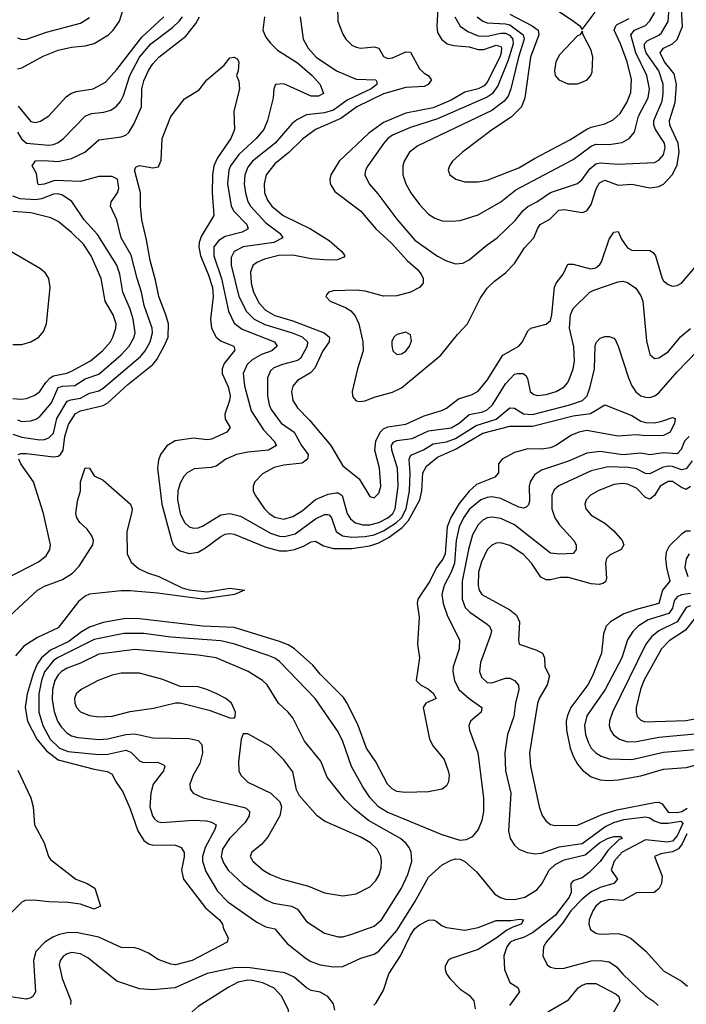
# Model space of a CAD drawing. Header units: inches. Extents: x 1305375 to 1407406, y 744550 to 841633.
# Tile 437 of 509: x 1373440 to 1376391, y 831215 to 835577. Entities that reach past the tile are written whole.
import ezdxf

# ---------------------------------------------------------------- set-up
doc = ezdxf.new("R2010")
doc.units = ezdxf.units.IN
doc.header["$MEASUREMENT"] = 0
doc.layers.add('B3873', color=7, linetype='Continuous')

msp = doc.modelspace()

# ---------------------------------------------------------------- linework, layer by layer
at = {"layer": 'B3873', "color": 5}
for points, elevation in [([(1375292.8, 835652.8), (1375287.5, 835547.5), (1375290, 835519.5), (1375306.9, 835490), (1375332.3, 835470), (1375361.8, 835461.8), (1375430, 835457), (1375470, 835444.5), (1375495, 835445), (1375550, 835463.3), (1375570, 835458.3), (1375572.7, 835452.7), (1375572.1, 835430), (1375565.9, 835410), (1375510, 835299.3), (1375496.3, 835283.7), (1375470, 835270.7), (1375410, 835255.2), (1375350, 835220.2), (1375270, 835186.5), (1375150, 835162.3), (1375050, 835120.9), (1374986.3, 835073.7), (1374855, 834950), (1374817.6, 834890), (1374813.2, 834870), (1374815.2, 834850), (1374835.9, 834815.9), (1374949.3, 834729.3), (1375016.8, 834650), (1375086.5, 834586.5), (1375155.7, 834510), (1375200.8, 834470), (1375217.5, 834450), (1375225.9, 834430), (1375225.8, 834410), (1375210.1, 834389.9), (1375169.7, 834370.3), (1375110, 834354), (1375050, 834351.9), (1374970, 834373.5), (1374930, 834378.8), (1374830, 834375.4), (1374807.3, 834370), (1374799.9, 834360.1), (1374794.9, 834350), (1374814.4, 834330), (1374882.1, 834302.1), (1374906.6, 834286.6), (1374925.1, 834265.1), (1374941.2, 834230), (1374958.7, 834150), (1374960.5, 834110), (1374935.4, 834030), (1374912.4, 833930), (1374913.4, 833910), (1374919.9, 833899.9), (1374930, 833889), (1374945.9, 833885.9), (1374970, 833888.8), (1375010, 833905.2), (1375090, 833926.9), (1375130, 833946.5), (1375304.8, 834090), (1375377.8, 834182.2), (1375423.2, 834230), (1375477.9, 834342.1), (1375510, 834386.9), (1375541.6, 834418.4), (1375590, 834455.2), (1375630, 834496.1), (1375674.6, 834565.4), (1375716.8, 834610), (1375732.1, 834650), (1375744.7, 834670), (1375787.5, 834692.5), (1375827.5, 834732.5), (1375850, 834735.6), (1375930, 834722.8), (1375950, 834730.2), (1375970, 834758.5), (1375992.7, 834827.3), (1376006.5, 834853.5), (1376030, 834866.1), (1376090, 834843.9), (1376150, 834847.5), (1376230, 834831.3), (1376270, 834838.1), (1376290, 834847.4), (1376330, 834891), (1376350, 834933.6), (1376359.9, 834990), (1376354.4, 835030), (1376317.9, 835110), (1376316.2, 835130), (1376341.1, 835210), (1376348, 835290), (1376336.9, 835336.9), (1376294.9, 835390), (1376274.6, 835430), (1376289.9, 835450), (1376329.9, 835470), (1376350.4, 835489.6), (1376373.8, 835546.2), (1376368.6, 835650)], 1320), ([(1375367, 835590), (1375390, 835548.2), (1375423.8, 835523.8), (1375470, 835505.3), (1375510, 835503.1), (1375570, 835517.5), (1375590, 835516.6), (1375608.3, 835508.3), (1375617.7, 835497.7), (1375623, 835490), (1375624.9, 835470), (1375602.9, 835397.2), (1375556.9, 835283.1), (1375531.9, 835248.1), (1375510, 835234), (1375290, 835137.4), (1375170, 835099.2), (1375090, 835064.7), (1375069.6, 835050), (1375052.3, 835030), (1374980.9, 834930), (1374971, 834910), (1374968.8, 834888.8), (1374987.6, 834850), (1375026, 834806), (1375110, 834692.8), (1375190, 834600.1), (1375290, 834528.7), (1375330, 834508.4), (1375370, 834495.8), (1375402.2, 834497.8), (1375430, 834512.6), (1375510, 834579.8), (1375553.8, 834610), (1375633.2, 834686.8), (1375668.7, 834731.3), (1375690, 834749.1), (1375730, 834769.6), (1375790, 834810.9), (1375910, 834851.5), (1375930, 834868.7), (1375964.4, 834915.6), (1375990, 834937.9), (1376010, 834943.2), (1376090, 834936.9), (1376250, 834944.2), (1376270, 834953.8), (1376290, 834978.4), (1376297.8, 835010), (1376294.3, 835030), (1376254.5, 835090), (1376246.8, 835110), (1376248, 835130), (1376283.7, 835216.3), (1376289.3, 835250), (1376289.2, 835290.8), (1376269.9, 835350), (1376213.7, 835430), (1376206, 835454), (1376206.4, 835470), (1376217.3, 835482.7), (1376270, 835507.5), (1376281.5, 835518.5), (1376311, 835569), (1376316.8, 835650)], 1340), ([(1373430, 835358.9), (1373450, 835363.6), (1373544.7, 835415.3), (1373610, 835441.3), (1373670, 835455.5), (1373730, 835460.8), (1373770, 835471.5), (1373833.4, 835510), (1373854.8, 835530), (1373882.3, 835570), (1373897.2, 835617.2)], 1320), ([(1374846.7, 835630), (1374848.9, 835570), (1374870, 835512.6), (1374883.4, 835490), (1374910, 835464.2), (1374930, 835454.5), (1374950, 835450.1), (1375010, 835456.9), (1375030, 835450.4), (1375050, 835414), (1375070, 835404.2), (1375090, 835407.7), (1375150, 835433.6), (1375170, 835433.5), (1375210, 835358.7), (1375230, 835339.6), (1375249.1, 835330), (1375262.7, 835310), (1375248.5, 835290), (1375230, 835280.8), (1375150, 835276.4), (1375050, 835248.1), (1374932.1, 835190), (1374861.2, 835138.8), (1374749.5, 835090.5), (1374692.2, 835047.8), (1374632.1, 834987.9), (1374570, 834938.8), (1374531.8, 834890), (1374522.2, 834850), (1374524.6, 834810), (1374536.9, 834776.9), (1374556.6, 834750), (1374607.1, 834710), (1374727.1, 834650), (1374810, 834597.9), (1374866.9, 834550), (1374879, 834530), (1374875.1, 834524.9), (1374847.5, 834512.5), (1374809.2, 834510.8), (1374730, 834517.2), (1374650, 834533.8), (1374587.9, 834532.1), (1374524.3, 834515.7), (1374490, 834501.7), (1374472.4, 834487.6), (1374461.9, 834458.1), (1374464.4, 834410), (1374475, 834370), (1374500.6, 834320.6), (1374529.1, 834290), (1374570, 834266.3), (1374650, 834242.2), (1374788.7, 834190), (1374811.3, 834170), (1374810.9, 834150), (1374782.4, 834110), (1374746.5, 834033.5), (1374727.3, 834012.7), (1374670, 833979), (1374650, 833954), (1374644.1, 833930), (1374648.8, 833890), (1374670, 833857.1), (1374722.7, 833802.7), (1374817.6, 833690), (1374870, 833600.3), (1374943.4, 833543.4), (1374990, 833464.9), (1375010, 833458.7), (1375030, 833479.3), (1375038.3, 833510), (1375032.7, 833590), (1375012.6, 833670), (1375016.7, 833710), (1375035.7, 833750), (1375050, 833764), (1375070, 833773.4), (1375150, 833784.6), (1375230, 833822.4), (1375312.6, 833847.4), (1375330, 833855.9), (1375382.6, 833897.4), (1375443.6, 833916.4), (1375470, 833930.9), (1375510, 833979.8), (1375578.3, 834090), (1375649.9, 834130.1), (1375666.3, 834150), (1375690, 834198.3), (1375702.6, 834210), (1375770, 834227.5), (1375790, 834244.6), (1375796.2, 834270), (1375807.6, 834392.4), (1375814.9, 834410), (1375846.1, 834450), (1375866.9, 834493.1), (1375890, 834493.8), (1375967.6, 834472.4), (1375990, 834477.4), (1376008, 834492), (1376015.3, 834504.7), (1376050, 834604.2), (1376070, 834635.5), (1376090, 834638.7), (1376104.8, 834604.8), (1376130, 834566), (1376150, 834555.9), (1376230, 834554.3), (1376244.7, 834544.7), (1376254.6, 834530), (1376284.7, 834430), (1376290, 834419.3), (1376310, 834403.1), (1376330, 834396.5), (1376350, 834398.9), (1376370, 834408.9), (1376437.5, 834490)], 1280), ([(1375464.6, 835590), (1375490, 835570.1), (1375510, 835562.5), (1375590, 835558.9), (1375610, 835553.2), (1375668.8, 835510), (1375673.8, 835490), (1375647.7, 835410), (1375614.9, 835270), (1375602.1, 835237.9), (1375585, 835215), (1375530, 835175), (1375202.6, 835017.4), (1375166.4, 834990), (1375141.5, 834950), (1375136, 834930), (1375136.8, 834890), (1375149.4, 834850), (1375171.6, 834810), (1375210, 834758.2), (1375250, 834715.8), (1375277.6, 834697.6), (1375310, 834686.2), (1375350, 834683.8), (1375390, 834687.7), (1375470, 834712.5), (1375570, 834769.5), (1375637.1, 834822.9), (1375890, 834957.5), (1375970, 835016.3), (1375990, 835025.3), (1376050, 835023.7), (1376107, 835033), (1376137.4, 835050), (1376161.6, 835078.4), (1376179.7, 835150), (1376221.6, 835230), (1376227.5, 835270), (1376215.9, 835330), (1376168.2, 835430), (1376145.8, 835510), (1376162.4, 835530), (1376210, 835550.6), (1376228.9, 835571.1), (1376251.9, 835608.1)], 1360), ([(1375810, 835625.3), (1375892.3, 835570), (1375919.5, 835550), (1375930, 835533.4), (1375987.8, 835610)], 1420), ([(1373410, 833740.1), (1373450, 833727.7), (1373530, 833716.3), (1373550, 833717.1), (1373570, 833724), (1373590, 833745.4), (1373605.2, 833810), (1373650, 833886.4), (1373666.5, 833893.5), (1373710, 833900.7), (1373750, 833922.2), (1373790, 833932.7), (1373810, 833944), (1373974.6, 834085.4), (1373995.2, 834110), (1374017.2, 834150), (1374028, 834190), (1374027.2, 834210), (1373992, 834310), (1373980.1, 834370), (1373960.1, 834430), (1373934.2, 834534.2), (1373889.9, 834610), (1373870.6, 834690), (1373842.9, 834750), (1373845.7, 834770), (1373874, 834810), (1373879.9, 834830), (1373872.7, 834870), (1373850, 834881.5), (1373790, 834881.4), (1373710, 834859.3), (1373595.6, 834864.4), (1373548.2, 834848.2), (1373525.8, 834845.8), (1373520.4, 834850), (1373515.3, 834895.3), (1373496, 834930), (1373510, 834950.8), (1373547, 834953), (1373610, 834948.1), (1373670, 834961.3), (1373729.1, 834990), (1373790, 835044.6), (1373890, 835058.4), (1373910, 835065), (1373923.1, 835076.9), (1373946.2, 835113.8), (1373979, 835190), (1373981.1, 835270), (1373990, 835306), (1374010, 835351), (1374030, 835381.4), (1374056.3, 835410), (1374175.8, 835504.2), (1374219.8, 835560.2), (1374235.9, 835590)], 1240), ([(1373430, 835078), (1373448.5, 835048.5), (1373470, 835030.1), (1373570, 835021.4), (1373590, 835024.1), (1373610, 835032), (1373634.5, 835050), (1373730, 835149.4), (1373758.7, 835161.3), (1373812.5, 835167.5), (1373843.9, 835176.1), (1373867.8, 835192.2), (1373886.2, 835213.8), (1373899.7, 835240.3), (1373927.4, 835330), (1373971.2, 835410), (1374021.1, 835470), (1374117.5, 835542.5), (1374146.2, 835570), (1374160.5, 835590)], 1260), ([(1373430, 835495.8), (1373450, 835488.9), (1373470, 835490.1), (1373559, 835521), (1373710, 835560.5), (1373750, 835586.9)], 1340), ([(1373433.2, 835193.2), (1373490, 835126.1), (1373510, 835121.2), (1373532.8, 835127.2), (1373570, 835150.2), (1373645.5, 835234.5), (1373666.2, 835250), (1373690, 835258), (1373766.3, 835270), (1373819.7, 835300.3), (1373870, 835355.4), (1373981.5, 835498.5), (1374077.7, 835590)], 1280), ([(1374523.5, 835590), (1374517, 835530), (1374530, 835499.7), (1374550, 835472.2), (1374581.6, 835441.6), (1374670, 835385.1), (1374735.3, 835330), (1374770.7, 835290), (1374785.3, 835250), (1374762.6, 835237.4), (1374730, 835237.4), (1374610, 835292.7), (1374573.4, 835290), (1374564.9, 835270), (1374562.6, 835230), (1374536.9, 835130), (1374520.9, 835090), (1374487.3, 835050), (1374410, 834978.9), (1374374.1, 834930), (1374365.7, 834910), (1374360.9, 834850), (1374376.3, 834750), (1374388.1, 834728.1), (1374445.4, 834670), (1374452.4, 834650), (1374424.7, 834635.3), (1374350, 834615.7), (1374321.6, 834598.4), (1374300.3, 834570), (1374299.7, 834530), (1374333.4, 834430), (1374365.2, 834285.2), (1374390, 834232.4), (1374425.8, 834205.8), (1374567.6, 834150), (1374579.7, 834130), (1374555.8, 834110), (1374510, 834093.7), (1374469.4, 834070), (1374447.1, 834050), (1374428.9, 834008.9), (1374435.1, 833955.1), (1374464.5, 833844.5), (1374519.7, 833759.7), (1374566.6, 833710), (1374576.5, 833690), (1374541.6, 833670), (1374450, 833660.9), (1374400.4, 833650), (1374353.4, 833630), (1374310, 833598.8), (1374287.2, 833592.8), (1374213, 833587), (1374182.2, 833570), (1374166.6, 833553.4), (1374150, 833523.5), (1374140.4, 833490), (1374139.4, 833450), (1374150.2, 833389.8), (1374169.5, 833350), (1374190, 833331), (1374210, 833324.5), (1374230, 833325.9), (1374250, 833332.8), (1374330, 833382.9), (1374370, 833390.1), (1374417.3, 833377.3), (1374550, 833301.7), (1374590, 833288.5), (1374613.2, 833286.8), (1374660.1, 833299.9), (1374750, 833366.2), (1374790, 833384.5), (1374804.3, 833384.3), (1374810, 833383.5), (1374820.1, 833370), (1374841.8, 833310), (1374869.8, 833289.8), (1374910, 833284.5), (1374970, 833287.1), (1375010, 833295.4), (1375050, 833312.2), (1375108.8, 833350), (1375130, 833369.6), (1375151.4, 833410), (1375165.8, 833490), (1375168.2, 833568.2), (1375164.3, 833630), (1375172, 833648), (1375228, 833672), (1375270, 833697.7), (1375330, 833707.5), (1375370, 833721.4), (1375460.4, 833779.6), (1375550, 833806.5), (1375610, 833857.8), (1375630, 833855.3), (1375670, 833830.8), (1375710, 833827.9), (1375875.6, 833870), (1375930.8, 833889.2), (1375952, 833910), (1375965.7, 833950), (1375984.5, 834030), (1375988, 834132), (1375992.6, 834147.4), (1376010, 834165.7), (1376030, 834172.7), (1376050, 834173.4), (1376070, 834166.4), (1376077.5, 834157.5), (1376090, 834130.7), (1376134.5, 833990), (1376150, 833955.2), (1376168.3, 833928.3), (1376190, 833910.1), (1376210, 833904.1), (1376230, 833903.1), (1376251.5, 833910), (1376270, 833924.3), (1376350, 834016.9), (1376440.7, 834110)], 1240), ([(1374682.6, 835590), (1374695.2, 835490), (1374717.8, 835450), (1374752.4, 835410), (1374842.6, 835350), (1374930, 835313.8), (1375017.3, 835310), (1375021.6, 835301.6), (1375021.6, 835290), (1374996.8, 835270), (1374890, 835220.1), (1374830, 835175.5), (1374790, 835164.5), (1374710, 835155.9), (1374666.4, 835133.6), (1374645.1, 835114.9), (1374571.6, 835030), (1374471.6, 834950), (1374450, 834922.9), (1374436.3, 834890), (1374433.8, 834850), (1374440.1, 834810), (1374450.7, 834770.7), (1374461.9, 834750), (1374530, 834677.2), (1374593.8, 834630), (1374604.7, 834610), (1374564.6, 834590), (1374429.5, 834570.5), (1374390, 834549.8), (1374376.7, 834523.3), (1374376.6, 834490), (1374411.1, 834350), (1374443.9, 834283.9), (1374477.7, 834250), (1374526.2, 834226.2), (1374646, 834190), (1374690, 834172.2), (1374714.4, 834150), (1374712.4, 834130), (1374683.8, 834076.2), (1374670, 834066.6), (1374603.6, 834050), (1374565.1, 834034.9), (1374550, 834021.7), (1374538, 833990), (1374537.9, 833910), (1374544.8, 833870), (1374553.7, 833850), (1374598.5, 833790), (1374655, 833750), (1374688.2, 833690), (1374717, 833650), (1374713.9, 833630), (1374690, 833611.6), (1374610, 833602.8), (1374567, 833593), (1374514.8, 833565.2), (1374480.7, 833530), (1374473.2, 833510), (1374473.2, 833490), (1374482, 833470), (1374524.4, 833410), (1374544.2, 833390), (1374570, 833373.4), (1374610, 833365), (1374650, 833375.5), (1374690, 833401.7), (1374750, 833452.1), (1374805.7, 833474.3), (1374840.8, 833480.8), (1374850, 833480.7), (1374868.4, 833468.4), (1374890.5, 833390), (1374905.1, 833365.1), (1374927.4, 833347.4), (1374959.5, 833339.5), (1374990, 833339.2), (1375030, 833349.3), (1375069.4, 833370), (1375092.2, 833390), (1375103, 833410), (1375116, 833510), (1375113.1, 833590), (1375086.9, 833670), (1375086.2, 833690), (1375095.3, 833704.7), (1375110, 833712.4), (1375177.9, 833722.1), (1375250, 833756), (1375350, 833769.4), (1375386, 833790), (1375430, 833828.1), (1375490, 833839), (1375510, 833848.9), (1375532.5, 833870), (1375590, 833963.3), (1375630, 834006), (1375642, 834010), (1375669.3, 834009.3), (1375680, 834000), (1375687.7, 833987.7), (1375699.7, 833930), (1375715.9, 833915.9), (1375732, 833912), (1375770, 833917), (1375815.4, 833930), (1375850.3, 833949.7), (1375867.1, 833970), (1375876, 833990), (1375890, 834030.6), (1375895.8, 834064.2), (1375892.9, 834127.1), (1375873.8, 834210), (1375878.6, 834270), (1375890, 834297.6), (1375963.5, 834370), (1375981.3, 834378.7), (1376090, 834415.8), (1376110, 834417.8), (1376130, 834412.7), (1376167.2, 834387.2), (1376190, 834352.9), (1376197.9, 834330), (1376214.1, 834154.1), (1376230, 834093), (1376250, 834076), (1376270, 834078.5), (1376310, 834105.4), (1376366.7, 834173.3), (1376410, 834208.5)], 1260), ([(1375610, 835601.5), (1375708.8, 835548.8), (1375734.6, 835530), (1375738.2, 835510), (1375701.1, 835410), (1375676.1, 835230), (1375661.1, 835190), (1375615.4, 835144.6), (1375532.9, 835090), (1375400.3, 834990), (1375356, 834950), (1375342.6, 834930), (1375337.6, 834910), (1375344.4, 834890), (1375370.6, 834870), (1375410, 834858.6), (1375470, 834859), (1375510, 834866.4), (1375650, 834920.1), (1375718.4, 834961.6), (1375875.8, 835044.2), (1375950, 835091.4), (1375970, 835100.5), (1376030, 835114.7), (1376066.9, 835133.1), (1376098.2, 835161.8), (1376128, 835210), (1376145.7, 835254.3), (1376149, 835311), (1376128.7, 835390), (1376099.8, 835470), (1376071.3, 835530), (1376078.8, 835550), (1376085.1, 835554.9), (1376137.4, 835582.6)], 1380), ([(1373434, 833650), (1373445.3, 833654.7), (1373470, 833655.2), (1373590, 833639.7), (1373610, 833642.6), (1373621.1, 833650), (1373633.4, 833670), (1373640.5, 833730), (1373655.9, 833784.1), (1373687.5, 833832.5), (1373710, 833844.6), (1373810, 833868.3), (1373830, 833879.9), (1373919.2, 833960.8), (1374030.3, 834050), (1374047.9, 834072.1), (1374080.5, 834130), (1374097.1, 834170), (1374098.6, 834230), (1374087.8, 834270), (1374056.6, 834350), (1374042.2, 834422.2), (1374017.2, 834510), (1374002.2, 834602.2), (1373980.8, 834690), (1373974.5, 834750), (1373974.8, 834810), (1373948.1, 834911.9), (1373955.6, 834924.4), (1373970, 834930.2), (1374030, 834921.1), (1374054.6, 834925.4), (1374066, 834954), (1374071.1, 835050), (1374110, 835147.3), (1374170, 835226.8), (1374234.5, 835265.5), (1374269.3, 835310), (1374345.1, 835374.9), (1374370, 835407.7), (1374390.4, 835410.4), (1374403, 835403), (1374410.4, 835390), (1374407.7, 835350), (1374400.7, 835330), (1374410, 835304.7), (1374413.8, 835270), (1374388.2, 835171.8), (1374391.1, 835090), (1374375.1, 835050), (1374315.4, 834964.6), (1374299.7, 834930), (1374293.5, 834890), (1374292.9, 834810), (1374299.5, 834710), (1374243.5, 834616.5), (1374234.2, 834590), (1374233.1, 834570), (1374240.3, 834530), (1374274.5, 834450), (1374293.3, 834390), (1374296.1, 834350), (1374284.6, 834250), (1374290.1, 834210), (1374310.1, 834170), (1374332.3, 834152.3), (1374387.9, 834130), (1374392.2, 834112.2), (1374345.6, 834054.4), (1374336.1, 834030), (1374336.2, 834010), (1374363.4, 833950), (1374371.9, 833910), (1374369.6, 833890), (1374348, 833830), (1374350, 833807.4), (1374371.3, 833770), (1374357.1, 833750), (1374290, 833718.8), (1374270, 833716.4), (1374210, 833722.4), (1374129.1, 833710.9), (1374091.2, 833688.8), (1374063.2, 833650), (1374054.3, 833625.7), (1374050.8, 833590), (1374069.8, 833430), (1374111.7, 833271.7), (1374120.4, 833250), (1374134, 833234), (1374150, 833223.8), (1374190, 833211.7), (1374230, 833217.7), (1374263.1, 833236.9), (1374330, 833287.7), (1374350, 833297.7), (1374370, 833301.3), (1374390, 833297.9), (1374530, 833240.4), (1374590, 833223.9), (1374624, 833224), (1374656.8, 833230), (1374696, 833244), (1374730, 833263.3), (1374750, 833267.2), (1374785.6, 833245.6), (1374830, 833233.8), (1374910, 833233.8), (1374990, 833246.3), (1375030, 833259.2), (1375075.7, 833284.3), (1375132.9, 833327.1), (1375161.9, 833358.1), (1375211.4, 833450), (1375220.1, 833490), (1375225, 833570), (1375240.7, 833599.3), (1375290, 833638.2), (1375370, 833675), (1375490, 833745.4), (1375610, 833776.7), (1375710, 833776), (1375890, 833822.4), (1375967.4, 833832.6), (1376030, 833870.3), (1376150, 833823.6), (1376190, 833798.4), (1376210, 833793.1), (1376250, 833791.6), (1376282.3, 833797.7), (1376330, 833814.8), (1376342, 833810), (1376339.1, 833790), (1376319.5, 833750), (1376290, 833734.5), (1376210, 833733.5), (1376170, 833738.5), (1376087.4, 833732.6), (1375950, 833756.7), (1375915.3, 833750), (1375883, 833737), (1375813.5, 833690), (1375790, 833680.6), (1375750, 833674), (1375690, 833675.2), (1375630, 833659.9), (1375575.5, 833630), (1375559.6, 833610), (1375559.6, 833570), (1375543.6, 833550), (1375461.9, 833518.1), (1375430, 833488.5), (1375385.8, 833434.2), (1375348.6, 833371.4), (1375332.5, 833330), (1375324.1, 833210), (1375313, 833187), (1375284.9, 833150), (1375256.5, 833090), (1375202, 833010), (1375199.2, 832990), (1375208.6, 832930), (1375201.5, 832810), (1375210.2, 832750), (1375196, 832650), (1375214.9, 832630), (1375250, 832611.7), (1375270, 832593.8), (1375283.8, 832570), (1375238.7, 832550), (1375226.4, 832530), (1375253.6, 832390), (1375270, 832359.5), (1375319.5, 832299.5), (1375337.6, 832250), (1375341.6, 832230), (1375339, 832201), (1375330, 832183.5), (1375310, 832168.4), (1375250, 832156.9), (1375146, 832154), (1375110, 832158.5), (1375089.7, 832170), (1375069, 832190), (1375017.5, 832290), (1374975.5, 832350), (1374938, 832450), (1374890.4, 832550), (1374873.8, 832573.8), (1374770, 832678.3), (1374737.2, 832717.2), (1374657.3, 832790), (1374628.2, 832808.2), (1374590, 832822.5), (1374390, 832884), (1374250, 832890.2), (1373970, 832922.2), (1373910, 832924.5), (1373810, 832906.7), (1373750, 832886.5), (1373714.2, 832865.8), (1373657.3, 832822.7), (1373576.3, 832783.7), (1373536.5, 832750), (1373517.7, 832722.3), (1373500.2, 832679.8), (1373473.4, 832590), (1373464.8, 832530), (1373475.1, 832470), (1373516.7, 832390), (1373558.8, 832338.8), (1373610, 832298.3), (1373770, 832257.2), (1373827, 832247), (1373850, 832234.4), (1373864.2, 832204.2), (1373897.1, 832157.1), (1373930, 832080.7), (1373963.2, 831983.2), (1373990, 831940.9), (1374010, 831926.1), (1374030, 831920.8), (1374110, 831921.7), (1374130, 831919.8), (1374154.9, 831910), (1374168.5, 831888.5), (1374168.5, 831868.5), (1374156.4, 831810), (1374165, 831770), (1374263.3, 831643.3), (1374324.9, 831590), (1374338, 831570), (1374343.1, 831550), (1374363.1, 831510), (1374359.3, 831490), (1374203.2, 831410), (1374130, 831390.7), (1374110, 831393.1), (1374053.7, 831413.7), (1374010, 831441.9), (1373970, 831460.2), (1373950, 831465.2), (1373890, 831467), (1373790, 831513.5), (1373690, 831534.1), (1373650, 831532.1), (1373615.7, 831524.3), (1373586.6, 831513.4), (1373551, 831490), (1373511.5, 831450), (1373502.1, 831410), (1373510.9, 831270), (1373498.5, 831250), (1373490, 831244.5), (1373470, 831238.8), (1373390, 831249.4)], 1220), ([(1373430, 833804.4), (1373450, 833797.2), (1373490, 833799.6), (1373512.3, 833807.7), (1373530, 833819.2), (1373580.6, 833879.4), (1373610, 833948.1), (1373630, 833953.9), (1373684, 833956), (1373730, 833985.2), (1373790, 834006.4), (1373890, 834092.2), (1373925.2, 834130), (1373946.7, 834170), (1373951.5, 834190), (1373943.4, 834250), (1373930, 834294.6), (1373896.9, 834370), (1373883.8, 834450), (1373870.3, 834490), (1373785.4, 834625.4), (1373725.4, 834690), (1373670.9, 834770.9), (1373630, 834798.9), (1373610, 834805.3), (1373590, 834803.1), (1373536.4, 834783.6), (1373510, 834779.4), (1373442.5, 834782.6), (1373410, 834794.4)], 1260), ([(1373410, 833898.8), (1373444.8, 833895.2), (1373470, 833898.7), (1373506.9, 833913.1), (1373530, 833929.5), (1373556, 833970), (1373574.9, 833990), (1373590, 833998.5), (1373648.8, 834011.2), (1373670, 834020.5), (1373753.8, 834066.2), (1373807.4, 834110), (1373842.6, 834150), (1373853.2, 834170), (1373866, 834210), (1373866.7, 834230), (1373854.6, 834270), (1373818.3, 834330), (1373800.9, 834430), (1373757.5, 834530), (1373722.4, 834582.4), (1373670, 834634.6), (1373610, 834682), (1373578.9, 834698.9), (1373490, 834721.7), (1373410, 834727.2)], 1280), ([(1373410, 834138.2), (1373450, 834138.2), (1373490, 834149.2), (1373524.7, 834170), (1373545.2, 834194.8), (1373559.8, 834230), (1373575.8, 834390), (1373569.8, 834430), (1373554.6, 834454.6), (1373532.6, 834472.6), (1373343, 834583)], 1320), ([(1376403.3, 833730), (1376383, 833710), (1376367.8, 833672.2), (1376350, 833653.6), (1376290, 833657.6), (1376230, 833649.9), (1376190, 833656.6), (1376110, 833649.1), (1376010, 833664.2), (1375950, 833656.9), (1375870, 833621.8), (1375750, 833580.6), (1375719.2, 833560.8), (1375699.3, 833530), (1375695.6, 833510), (1375696.6, 833443.4), (1375692.9, 833427.1), (1375682.4, 833417.6), (1375670, 833412.9), (1375650, 833417.5), (1375570, 833456.3), (1375530, 833462.6), (1375510, 833460.6), (1375481.1, 833450), (1375430, 833407), (1375404.7, 833370), (1375385.1, 833330), (1375372.2, 833270), (1375364.4, 833170), (1375350.9, 833129.1), (1375319.5, 833070), (1375309.1, 833030), (1375315.5, 832990), (1375333.9, 832933.9), (1375386.8, 832830), (1375385.1, 832790), (1375359.6, 832710), (1375358.2, 832690), (1375365.7, 832650), (1375384.7, 832610), (1375430, 832569.6), (1375485.4, 832530), (1375482.9, 832510), (1375435.6, 832470), (1375428, 832450), (1375431.1, 832430), (1375467.8, 832330), (1375492.7, 832130), (1375493.3, 832070), (1375485.4, 832030), (1375469.3, 831990), (1375442.7, 831957.3), (1375416.7, 831943.3), (1375390, 831940.3), (1375310, 831966.5), (1375066.5, 832066.5), (1375028.7, 832090), (1374991.4, 832130), (1374959.1, 832179.1), (1374908.4, 832268.4), (1374870, 832378.9), (1374850, 832422.7), (1374748.1, 832570), (1374590, 832733.4), (1374569.1, 832749.1), (1374540.6, 832760.6), (1374392.4, 832810), (1374330, 832824.8), (1374110, 832841.9), (1373990, 832857.8), (1373901.5, 832858.5), (1373770, 832831.2), (1373610, 832751.9), (1373590, 832738.1), (1373550, 832688.7), (1373536.6, 832650), (1373525.8, 832590), (1373525.5, 832510), (1373543.4, 832450), (1373575.3, 832390), (1373616.2, 832350), (1373654.6, 832334.6), (1373790, 832321.8), (1373830, 832323.6), (1373910, 832340.7), (1373931.9, 832331.9), (1373972.2, 832292.2), (1373990, 832287.2), (1374050, 832287.4), (1374076.7, 832276.7), (1374082.8, 832270), (1374077.6, 832250), (1374031.9, 832190), (1374020.5, 832150), (1374017, 832090), (1374028, 832050), (1374037, 832037), (1374050, 832025.7), (1374070, 832020.7), (1374210, 832030.6), (1374267.6, 832027.6), (1374290, 832022.6), (1374310.1, 832010.1), (1374304.8, 831990), (1374261.8, 831910), (1374250.1, 831870.1), (1374248.9, 831850), (1374263.9, 831803.9), (1374316.5, 831716.5), (1374361.8, 831670), (1374490, 831578.9), (1374530, 831558.6), (1374570.2, 831550), (1374624.9, 831484.9), (1374702.4, 831422.4), (1374726.4, 831406.4), (1374770, 831390.6), (1374830, 831381.5), (1374870, 831383.3), (1374950, 831419.2), (1375010, 831437.6), (1375030, 831450.1), (1375110, 831542.2), (1375189.9, 831670), (1375250, 831778.8), (1375310, 831833.8), (1375350, 831853.4), (1375370, 831859.1), (1375390, 831858.5), (1375410, 831847.9), (1375462, 831802), (1375544, 831704), (1375568.6, 831688.6), (1375590, 831681.8), (1375630, 831680.1), (1375676, 831690), (1375730, 831722.2), (1375750.9, 831749.1), (1375784.3, 831810), (1375810, 831834.2), (1375850, 831854.7), (1375943.1, 831876.9), (1376006.7, 831930), (1376042.2, 831950), (1376070, 831958), (1376099.3, 831959.3), (1376107, 831950), (1376094.3, 831945.7), (1376043.7, 831896.3), (1376010, 831847.5), (1375960.7, 831799.3), (1375930, 831775.4), (1375890, 831762), (1375879.8, 831750), (1375881.8, 831710), (1375872.5, 831690), (1375810, 831608.3), (1375710, 831531.8), (1375670, 831511.1), (1375630, 831500.1), (1375612, 831490), (1375596.4, 831470), (1375583.8, 831430), (1375585.6, 831370), (1375610, 831312), (1375646, 831290), (1375652.9, 831270), (1375608.6, 831210)], 1240), ([(1373390, 833106.1), (1373524.1, 833175.9), (1373557.8, 833202.2), (1373574.1, 833230), (1373577.2, 833250), (1373546.1, 833390), (1373501.6, 833530), (1373446.2, 833610), (1373436.2, 833630)], 1220), ([(1376417.2, 833622.8), (1376390, 833586.8), (1376370, 833582.7), (1376330, 833597.8), (1376310, 833599.6), (1376286.3, 833593.7), (1376230, 833564.5), (1376210, 833566.5), (1376170, 833587.6), (1376133.3, 833593.3), (1376044.5, 833595.5), (1375970, 833578.7), (1375827.4, 833512.6), (1375806.4, 833493.6), (1375795.1, 833470), (1375795.7, 833410), (1375809, 833370), (1375830, 833338.5), (1375892.9, 833270), (1375904.2, 833250), (1375903.7, 833230), (1375890, 833211.8), (1375831.2, 833208.8), (1375790, 833214.1), (1375630, 833338.5), (1375570, 833367.5), (1375530, 833373.8), (1375510, 833370.4), (1375490, 833360.1), (1375470, 833339.9), (1375444.8, 833295.2), (1375426.4, 833230), (1375398.2, 833090), (1375399.1, 833010), (1375412.4, 832972.4), (1375432.3, 832952.3), (1375510, 832899.5), (1375519.8, 832890), (1375528.1, 832870), (1375525, 832850), (1375479.8, 832730), (1375476.1, 832690), (1375483.8, 832663.8), (1375510, 832640.2), (1375530, 832639.8), (1375590, 832660.5), (1375610, 832659.7), (1375630.1, 832650.1), (1375648.5, 832628.5), (1375650.1, 832610), (1375634.9, 832550), (1375628.1, 832490), (1375600.1, 832410), (1375587.5, 832330), (1375591.3, 832250), (1375614, 832150), (1375603.6, 831983.6), (1375611.1, 831950), (1375630, 831920.3), (1375650, 831902.9), (1375687.2, 831887.2), (1375722.4, 831882.4), (1375750, 831885.2), (1375827.7, 831912.3), (1375930, 831927.6), (1376030, 832002.2), (1376070, 832021.3), (1376114.3, 832034.3), (1376210, 832045.3), (1376230, 832041.5), (1376248.6, 832028.6), (1376277.7, 832017.7), (1376310, 832017.4), (1376367.3, 832027.3), (1376376.3, 832016.3), (1376350, 831962), (1376330, 831938.2), (1376307.1, 831932.9), (1376210, 831943.2), (1376106.9, 831890), (1376072.4, 831850), (1376058.3, 831810), (1376086.7, 831770), (1376070.2, 831750), (1376010, 831733.4), (1375970, 831713.2), (1375930, 831680.6), (1375879.9, 831630), (1375843.8, 831576.2), (1375770.2, 831490), (1375758.9, 831470), (1375756.3, 831430), (1375775.6, 831390), (1375790, 831380.6), (1375814.6, 831374.6), (1375850, 831375.7), (1375970, 831407.9), (1376010, 831410.1), (1376050, 831403), (1376081.8, 831381.8), (1376110, 831348.7), (1376210, 831252.7), (1376246.5, 831230), (1376267.1, 831210)], 1260), ([(1373330, 832875.7), (1373519.1, 833050), (1373550, 833067), (1373630, 833096.4), (1373674.7, 833125.3), (1373703.7, 833156.3), (1373764.5, 833250), (1373766.5, 833270), (1373760.2, 833290), (1373739.7, 833319.7), (1373707, 833350), (1373693.3, 833370), (1373689, 833390), (1373696.2, 833443.8), (1373708.9, 833490), (1373709.9, 833530), (1373730, 833591), (1373750, 833590.7), (1373770, 833556.3), (1373810, 833536.3), (1373930.2, 833430), (1373938, 833410), (1373937.4, 833397.4), (1373914.5, 833310), (1373915.5, 833210), (1373934.1, 833174.1), (1373965.9, 833145.9), (1374006.3, 833126.3), (1374055.9, 833110), (1374160.2, 833060.2), (1374190, 833051.5), (1374270, 833042.4), (1374370, 833058), (1374436, 833050), (1374391, 833030), (1374250.1, 833009.9), (1374050, 833036.1), (1373930, 833046.2), (1373890, 833046.9), (1373750, 833031.7), (1373730, 833023.4), (1373700.2, 832999.7), (1373610, 832882.8), (1373519.5, 832840.5), (1373458.6, 832801.4), (1373421.7, 832758.3)], 1180), ([(1376410, 833509.1), (1376390, 833496.2), (1376370, 833503.8), (1376330, 833531.1), (1376310, 833531.8), (1376275.4, 833510), (1376250, 833469.2), (1376230, 833452.4), (1376210, 833459.6), (1376170, 833502.2), (1376130, 833519.2), (1376110, 833521.8), (1376070, 833517.1), (1376000.3, 833490), (1375966.7, 833470), (1375948.1, 833450), (1375941.8, 833430), (1375946, 833410), (1375970, 833381.8), (1376030, 833347), (1376070, 833312.6), (1376107.8, 833270), (1376114.8, 833250), (1376103.1, 833230), (1376053.4, 833206.6), (1376038.3, 833190), (1376034, 833170), (1376038.4, 833101.6), (1376033.6, 833086.4), (1376021.4, 833078.6), (1376005.3, 833074.7), (1375970, 833077.3), (1375870, 833106.2), (1375834.6, 833105.4), (1375790, 833095.2), (1375770, 833095.4), (1375747.4, 833107.4), (1375705.8, 833170), (1375670, 833208.3), (1375610, 833247), (1375570, 833258.9), (1375550, 833258), (1375530.6, 833249.4), (1375510, 833228.9), (1375484.2, 833175.8), (1375471.8, 833130), (1375470.1, 833070), (1375474.6, 833050), (1375485.9, 833030), (1375610, 832963.2), (1375639.4, 832939.4), (1375652.6, 832910), (1375648.4, 832828.4), (1375651.3, 832811.3), (1375725.5, 832785.5), (1375754.2, 832770), (1375763, 832750), (1375765.5, 832710), (1375784.8, 832670), (1375775.5, 832630), (1375739.4, 832570), (1375731.8, 832548.2), (1375696.6, 832330), (1375702, 832270), (1375739.2, 832090), (1375752.4, 832052.4), (1375770, 832026.9), (1375790, 832012.2), (1375810, 832007.4), (1375910, 832009.1), (1376022.2, 832057.8), (1376082.8, 832077.2), (1376250, 832108.8), (1376270.1, 832110.1), (1376283.6, 832103.6), (1376310, 832066.7), (1376350, 832064.9), (1376370.5, 832069.5), (1376395.5, 832084.5)], 1280), ([(1376410, 833311.6), (1376390, 833311), (1376370, 833297.8), (1376315.5, 833244.5), (1376302.5, 833217.5), (1376299.5, 833190), (1376302.8, 833150), (1376318.1, 833090), (1376286.3, 833050), (1376269.4, 832990.6), (1376174.4, 832965.6), (1376115.1, 832944.9), (1376056.2, 832910), (1376035.6, 832890), (1376024, 832856), (1376016.1, 832770), (1375975.9, 832670), (1375955.4, 832630), (1375880.5, 832530), (1375864.7, 832495.3), (1375859.3, 832470), (1375860.4, 832430), (1375877, 832350), (1375891.4, 832311.4), (1375910, 832279.3), (1375931.9, 832251.9), (1375970, 832223.3), (1376009.7, 832209.7), (1376046.8, 832206.8), (1376090, 832209.3), (1376190, 832227.1), (1376290, 832256.3), (1376390, 832264.8), (1376510, 832295.1)], 1320), ([(1376404, 833210), (1376390.8, 833189.2), (1376384.2, 833150), (1376397.1, 833110)], 1340), ([(1376410, 833035), (1376370, 833029.6), (1376350, 833019.9), (1376337.7, 833002.3), (1376329.5, 832970), (1376313.4, 832946.6), (1376222.3, 832917.7), (1376178.3, 832890), (1376154, 832866), (1376130.7, 832829.3), (1376105.6, 832750), (1376031.4, 832610), (1375950, 832493.6), (1375940.3, 832450), (1375945.3, 832410), (1375956.3, 832376.3), (1375970.4, 832350.4), (1375990, 832329.5), (1376014.1, 832314.1), (1376050, 832302.8), (1376150, 832299.9), (1376290, 832331.6), (1376430, 832344.4)], 1340), ([(1376410, 832980.5), (1376390, 832972.7), (1376350.6, 832909.5), (1376269, 832870), (1376237.6, 832842.4), (1376211.8, 832810), (1376063.6, 832510), (1376050.9, 832470.9), (1376049.5, 832450), (1376055.1, 832430), (1376069.3, 832409.3), (1376095.8, 832390), (1376130, 832378.5), (1376170, 832379.1), (1376270, 832399.2), (1376445, 832414.9)], 1360), ([(1376430, 832927.4), (1376387, 832873), (1376315, 832825), (1376281.7, 832790), (1376202.8, 832650), (1376188.3, 832610), (1376169.5, 832529.5), (1376168.4, 832510), (1376173.4, 832490), (1376190, 832473.4), (1376207, 832467), (1376390, 832473), (1376550, 832503.3)], 1380), ([(1373432.3, 832252.3), (1373489.3, 832130), (1373499.7, 832090), (1373505.4, 832010), (1373549.4, 831930), (1373567.5, 831870), (1373577, 831857), (1373689, 831769), (1373739.5, 831750), (1373772.4, 831730), (1373798.3, 831650), (1373770, 831637.5), (1373710, 831658.5), (1373653.1, 831666.9), (1373570, 831669), (1373503.4, 831676.6), (1373465.2, 831674.8), (1373450, 831667.9), (1373353.1, 831570)], 1180), ([(1376392.8, 831970), (1376373.4, 831926.6), (1376356, 831904), (1376330, 831890.8), (1376277.9, 831882.1), (1376250.3, 831870), (1376283.5, 831783.5), (1376281.3, 831750), (1376270, 831727.1), (1376249.1, 831710.9), (1376170, 831708.6), (1376110, 831675.9), (1376050, 831680.1), (1376012.6, 831670), (1375990.1, 831650), (1375976.8, 831630), (1375960.7, 831590), (1375959.4, 831570), (1375967.5, 831547.5), (1375990, 831531.1), (1376010, 831526.8), (1376090, 831529.4), (1376120.5, 831520.5), (1376146.7, 831506.7), (1376211.3, 831451.3), (1376290, 831363.6), (1376370, 831318.4), (1376395.7, 831295.7)], 1280), ([(1375008.2, 831211.8), (1375018.4, 831221.6), (1375050, 831278.3), (1375074.8, 831350), (1375126.2, 831430), (1375170, 831522.1), (1375190, 831550.6), (1375210, 831567.9), (1375250, 831588.1), (1375270, 831589.3), (1375283.8, 831583.8), (1375310, 831563.5), (1375330, 831556.1), (1375410, 831543.9), (1375470, 831556.2), (1375550, 831587.2), (1375613.7, 831586.3), (1375652.7, 831592.7), (1375670.5, 831590), (1375660.3, 831570), (1375622.5, 831557.5), (1375596.6, 831543.4), (1375550, 831508), (1375470, 831458.3), (1375350, 831418.8), (1375336.3, 831410), (1375324.3, 831384.3), (1375323.2, 831370), (1375329.1, 831350), (1375343.7, 831330), (1375390, 831282), (1375430, 831256.3), (1375450.2, 831230.2), (1375456.1, 831196.1)], 1220), ([(1374835.3, 831190), (1374830, 831218), (1374804.8, 831250), (1374770, 831268.7), (1374730, 831277), (1374710, 831288.3), (1374655.3, 831335.3), (1374614.3, 831354.3), (1374450, 831378.1), (1374390, 831376.5), (1374270, 831351.6), (1374127.8, 831287.8), (1374030, 831279.6), (1373970, 831283.6), (1373870, 831318), (1373741.9, 831421.9), (1373710, 831439.3), (1373670, 831444.7), (1373650, 831438.6), (1373633, 831427), (1373620.1, 831410), (1373615.5, 831390), (1373628.9, 831330), (1373667.5, 831232.5), (1373665.4, 831214.6)], 1240), ([(1375777.4, 831182.6), (1375870, 831235), (1375912.1, 831287.9), (1375930, 831300.9), (1375950, 831308.1), (1375990, 831307.2), (1376080, 831260), (1376091.9, 831250), (1376096.1, 831230), (1376041, 831130)], 1240)]:
    msp.add_lwpolyline(points, dxfattribs=dict(at, elevation=elevation))
for points, elevation in [([(1375930, 835525.2), (1375920.5, 835510), (1375910, 835505.3), (1375830, 835421.6), (1375813.3, 835390), (1375807.1, 835350), (1375810.7, 835330), (1375827.2, 835310), (1375867, 835293), (1375910, 835293), (1375950, 835309.4), (1375968.9, 835330), (1375974.7, 835345.3), (1375977.9, 835410), (1375970, 835440.9), (1375933.8, 835510)], 1420), ([(1375150, 834193), (1375110, 834181.6), (1375097.1, 834170), (1375088.2, 834151.8), (1375087.1, 834132.9), (1375092.4, 834110), (1375110, 834094), (1375130, 834096), (1375150, 834109.1), (1375165.4, 834130), (1375174.8, 834154.8), (1375170, 834181.2)], 1340), ([(1373950, 832787.3), (1373790, 832765.8), (1373710, 832726.7), (1373650, 832705), (1373624.8, 832690), (1373610, 832674.7), (1373596.3, 832650), (1373586.3, 832610), (1373584.6, 832564.6), (1373592.4, 832512.4), (1373608.4, 832470), (1373624.5, 832444.5), (1373650, 832417), (1373670, 832405), (1373697.9, 832397.9), (1373792.1, 832387.9), (1373830, 832391.3), (1373910, 832410.8), (1373950, 832413.3), (1374030, 832395.8), (1374190, 832393.5), (1374230, 832384.1), (1374245.9, 832365.9), (1374249.5, 832330), (1374237.3, 832282.7), (1374208.2, 832230), (1374193.7, 832190), (1374194.4, 832170), (1374200.2, 832160.3), (1374208, 832150), (1374253, 832130), (1374429.2, 832089.3), (1374443.5, 832083.5), (1374458, 832070), (1374455.9, 832050), (1374439, 832021), (1374368.4, 831950), (1374337.4, 831902.6), (1374332.6, 831870), (1374342.3, 831842.3), (1374362.7, 831810), (1374430, 831748.2), (1374530, 831678), (1374563.8, 831663.8), (1374643.7, 831650), (1374670, 831637.2), (1374710, 831581.8), (1374790, 831530.2), (1374850, 831513.7), (1374870, 831514.3), (1374910, 831525.5), (1375010, 831560.8), (1375042.4, 831590), (1375130, 831729.2), (1375158.8, 831790), (1375176.5, 831850), (1375173.2, 831890), (1375164.8, 831910), (1375149.4, 831929.4), (1375125.7, 831950), (1374983.6, 832030), (1374920.8, 832080.8), (1374880.9, 832120.9), (1374801.5, 832221.5), (1374772.9, 832292.9), (1374701.4, 832381.4), (1374650, 832483.9), (1374629.4, 832509.4), (1374585.7, 832550), (1374535.2, 832630), (1374515.3, 832650), (1374451.1, 832690), (1374310, 832750.4), (1374230, 832762.4)], 1260), ([(1373890, 832682.4), (1373850, 832672.9), (1373788.5, 832650), (1373711.8, 832610), (1373690.3, 832590), (1373682.6, 832570), (1373684.1, 832550), (1373692.2, 832530), (1373710, 832510.2), (1373750, 832495), (1373790, 832488.3), (1373850, 832491.6), (1373930, 832512.3), (1374033.2, 832526.8), (1374130, 832550.4), (1374150, 832550.4), (1374278.4, 832518.4), (1374370, 832483.8), (1374390, 832482.8), (1374394.5, 832490), (1374395.1, 832510), (1374377.6, 832550), (1374352.3, 832570), (1374312.7, 832590), (1374269, 832610), (1374230, 832621.6), (1374150, 832622.4), (1374073.7, 832653.7), (1373970, 832682.3)], 1280), ([(1374450, 832414), (1374430, 832413.2), (1374421.3, 832390), (1374409.2, 832290), (1374410.2, 832250), (1374419.1, 832230), (1374450, 832199.7), (1374552.7, 832150), (1374592.4, 832112.4), (1374599.1, 832090), (1374591.3, 832050), (1374540.9, 831959.1), (1374510, 831923.1), (1374467.2, 831890), (1374461.1, 831870), (1374472, 831850), (1374517.6, 831810), (1374550.3, 831790), (1374602.4, 831770), (1374718.6, 831738.6), (1374790, 831709.3), (1374870, 831695.6), (1374930, 831704.7), (1374990, 831736.2), (1375016.2, 831763.8), (1375030.9, 831789.1), (1375040.3, 831819.7), (1375042.5, 831850), (1375038.5, 831870), (1375022.1, 831902.1), (1374993, 831930), (1374950, 831955.8), (1374790, 832027.1), (1374756.4, 832050), (1374678.3, 832138.3), (1374665.3, 832165.3), (1374650, 832245.6), (1374610, 832297.6), (1374550, 832357.8)], 1280), ([(1374450, 831322), (1374407.2, 831312.8), (1374362.8, 831290), (1374230, 831205.5), (1374190.2, 831170), (1374183.5, 831150), (1374187.8, 831130), (1374210, 831111.9), (1374310, 831084.5), (1374370, 831059.6), (1374410, 831049.1), (1374490, 831059.7), (1374530, 831071.3), (1374581.4, 831098.6), (1374616.8, 831130), (1374628, 831152), (1374630.8, 831190), (1374600.3, 831250), (1374566.3, 831286.3), (1374517.2, 831310), (1374470, 831321.1)], 1260)]:
    msp.add_lwpolyline(points, close=True, dxfattribs=dict(at, elevation=elevation))

doc.saveas('drawing.dxf')
